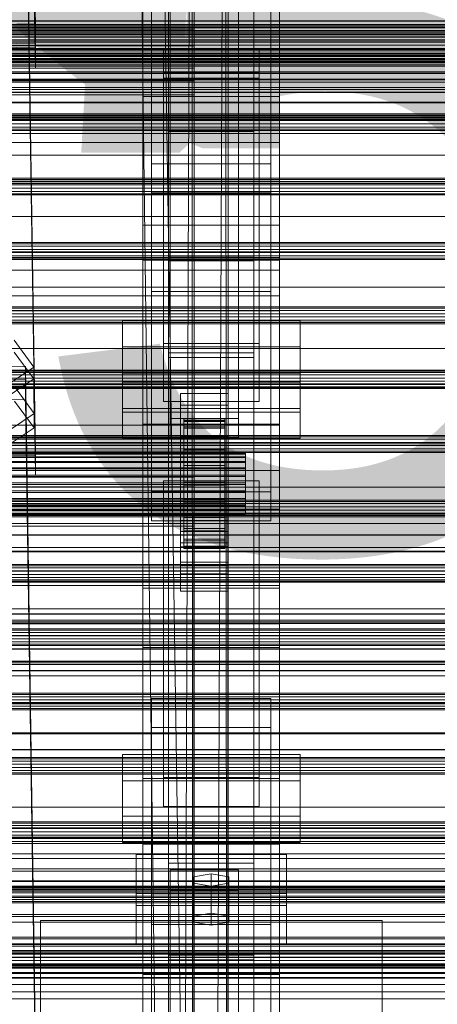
# Model space of a CAD drawing. Header units: millimetres. Extents: x -2233 to 65662, y -50530 to 6847.
# Tile 263 of 656: x 374 to 496, y -33734 to -33446. Entities that reach past the tile are written whole.
import ezdxf

# ---------------------------------------------------------------- set-up
doc = ezdxf.new("R2010")
doc.units = ezdxf.units.MM
for name, color, linetype, lineweight in [('COTAS_O', 1, 'Continuous', 0), ('COTAS_P', 1, 'Continuous', 0), ('frontal_C01', 7, 'Continuous', 0), ('frontal_C02', 7, 'Continuous', 0), ('frontal_C03', 7, 'Continuous', 0), ('frontal_mezcladora', 7, 'Continuous', 0), ('frontal_secador', 7, 'Continuous', 0), ('frontal_tolva', 7, 'Continuous', 0)]:
    doc.layers.add(name, color=color, linetype=linetype, lineweight=lineweight)
doc.dimstyles.new('R19_100', dxfattribs={"dimtxt": 250, "dimasz": 150, "dimexe": 150, "dimexo": 80, "dimgap": 100, "dimtad": 1, "dimtih": 1, "dimtoh": 1, "dimdsep": 46, "dimcen": 0.09, "dimadec": 0, "dimazin": 0, "dimtfac": 1, "dimtdec": 4, "dimtofl": 0, "dimtmove": 0, "dimatfit": 3, "dimfxl": 1, "dimtolj": 1, "dimtzin": 0, "dimarcsym": 0})

# ---------------------------------------------------------------- blocks, each defined once
blk = doc.blocks.new('DIM_R32_39')
at = {"layer": 'COTAS_O'}
for p, q in [((-1725, -33700), (-1575, -33655)), ((1725, -33700), (1575, -33655)), ((-1725, -34400), (-1725, -33700)), ((-1725, -33700), (1725, -33700)), ((-1725, -33700), (-1575, -33745)), ((1725, -33700), (1575, -33745)), ((1725, -34400), (1725, -33700))]:
    blk.add_line(p, q, dxfattribs=at)
blk.add_text('3450 O', height=250, dxfattribs=at).set_placement((0, -33600))
blk = doc.blocks.new('DIM_R32_40')
at = {"layer": 'COTAS_P'}
for p, q in [((-150, -32200), (550, -32200)), ((550, -32200), (505, -32350)), ((550, -34800), (550, -32200)), ((550, -32200), (595, -32350)), ((550, -34800), (505, -34650)), ((550, -34800), (595, -34650)), ((-150, -34800), (550, -34800))]:
    blk.add_line(p, q, dxfattribs=at)
blk.add_text('2600 P', height=250, rotation=90, dxfattribs=at).set_placement((450, -33500))

msp = doc.modelspace()

# ---------------------------------------------------------------- linework, layer by layer
at = {"layer": 'frontal_C01'}
for p, q in [((412.5, -33487.752), (412.5, -33209.543)), ((447.5, -33209.543), (447.5, -33487.752)), ((412.5, -33496.219), (412.5, -33218.011)), ((447.5, -33496.219), (447.5, -33218.011)), ((375.644, -33252.419), (378.512, -33446.795)), ((378.512, -33452.44), (375.644, -33258.065)), ((410, -33629.261), (410, -33290.556)), ((450, -33290.556), (450, -33629.261)), ((417.5, -33296.047), (417.5, -33478.29)), ((417.5, -33913.664), (417.5, -33296.75)), ((442.5, -33478.29), (442.5, -33296.047)), ((442.5, -33296.75), (442.5, -33913.664)), ((412.5, -33583.718), (412.5, -33305.509)), ((447.5, -33305.509), (447.5, -33583.718)), ((412.5, -33592.186), (412.5, -33313.977)), ((447.5, -33592.186), (447.5, -33313.977)), ((410, -33468.002), (410, -33316.996)), ((450, -33316.996), (450, -33468.002)), ((417.5, -33939.649), (417.5, -33322.736)), ((417.5, -33323.439), (417.5, -33505.682)), ((442.5, -33939.649), (442.5, -33322.736)), ((442.5, -33323.439), (442.5, -33505.682)), ((410, -33667.635), (410, -33328.93)), ((450, -33667.635), (450, -33328.93)), ((410, -33515.969), (410, -33364.963)), ((450, -33515.969), (450, -33364.963)), ((375.644, -33378.697), (378.512, -33573.072)), ((378.512, -33578.718), (375.644, -33384.342)), ((418, -33562.219), (418, -33423.882)), ((438, -33423.882), (438, -33562.219)), ((418, -33429.527), (418, -33567.864)), ((438, -33567.864), (438, -33429.527)), ((425, -33441.677), (425, -33456.015)), ((425, -33441.677), (425, -33453.189)), ((378.512, -33446.795), (360.514, -33447.039)), ((378.512, -33452.44), (378.512, -33446.795)), ((425, -33453.189), (-425, -33453.189)), ((360.514, -33452.685), (378.512, -33452.44)), ((425, -33467.528), (425, -33453.189)), ((425, -33456.015), (-425, -33456.015)), ((416, -33462.673), (416, -33454.206)), ((416, -33454.206), (444, -33454.206)), ((416, -33540.296), (416, -33454.206)), ((425, -33467.528), (425, -33456.015)), ((444, -33454.206), (444, -33462.673)), ((444, -33454.206), (444, -33540.296)), ((444, -33462.673), (416, -33462.673)), ((416, -33462.673), (416, -33548.763)), ((444, -33548.763), (444, -33462.673)), ((-425, -33467.528), (425, -33467.528)), ((450, -33468.002), (410, -33468.002)), ((410, -33468.002), (410, -33515.969)), ((410, -33563.968), (410, -33468.002)), ((450, -33515.969), (450, -33468.002)), ((450, -33468.002), (450, -33563.968)), ((442.5, -33478.29), (417.5, -33478.29)), ((417.5, -33478.29), (417.5, -33505.682)), ((442.5, -33505.682), (442.5, -33478.29)), ((-450, -33481.544), (450, -33481.544)), ((450, -33481.544), (450, -33492.834)), ((450, -33481.544), (450, -33515.121)), ((447.5, -33487.752), (412.5, -33487.752)), ((412.5, -33487.752), (412.5, -33496.219)), ((447.5, -33496.219), (447.5, -33487.752)), ((450, -33492.834), (-450, -33492.834)), ((450, -33526.411), (450, -33492.834)), ((412.5, -33496.219), (447.5, -33496.219)), ((417.5, -33505.682), (442.5, -33505.682)), ((450, -33515.121), (-450, -33515.121)), ((410, -33515.969), (450, -33515.969)), ((410, -33611.935), (410, -33515.969)), ((450, -33526.411), (450, -33515.121)), ((450, -33611.935), (450, -33515.969)), ((-450, -33526.411), (450, -33526.411)), ((404, -33551.643), (404, -33533.579)), ((404, -33533.579), (456, -33533.579)), ((404, -33541.253), (404, -33533.579)), ((456, -33533.579), (456, -33551.643)), ((456, -33533.579), (456, -33541.253)), ((372.35, -33539.384), (378.086, -33547.241)), ((444, -33540.296), (416, -33540.296)), ((416, -33540.296), (416, -33548.763)), ((444, -33548.763), (444, -33540.296)), ((456, -33541.253), (404, -33541.253)), ((404, -33541.253), (404, -33559.318)), ((456, -33559.318), (456, -33541.253)), ((357.646, -33547.312), (375.644, -33547.067)), ((378.086, -33547.241), (366.618, -33554.948)), ((375.644, -33547.067), (375.644, -33552.713)), ((375.644, -33547.067), (378.512, -33741.443)), ((378.143, -33560.789), (378.086, -33547.241)), ((416, -33548.763), (444, -33548.763)), ((456, -33551.643), (404, -33551.643)), ((404, -33551.643), (404, -33559.318)), ((456, -33559.318), (456, -33551.643)), ((375.644, -33552.713), (357.646, -33552.957)), ((378.143, -33560.789), (372.408, -33552.932)), ((378.512, -33747.088), (375.644, -33552.713)), ((421, -33558.381), (421, -33554.994)), ((421, -33554.994), (435, -33554.994)), ((421, -33595.287), (421, -33554.994)), ((435, -33554.994), (435, -33558.381)), ((435, -33554.994), (435, -33595.287)), ((404, -33559.318), (456, -33559.318)), ((435, -33558.381), (421, -33558.381)), ((421, -33558.381), (421, -33598.674)), ((435, -33598.674), (435, -33558.381)), ((366.675, -33568.496), (378.143, -33560.789)), ((438, -33562.219), (418, -33562.219)), ((418, -33562.219), (418, -33567.864)), ((422, -33572.353), (422, -33562.356)), ((422, -33562.356), (422, -33562.883)), ((422, -33562.356), (434, -33562.356)), ((422, -33563.123), (422, -33562.356)), ((422, -33572.603), (422, -33562.883)), ((422, -33562.883), (422, -33564.669)), ((422, -33562.883), (434, -33562.883)), ((422, -33572.716), (422, -33563.123)), ((422, -33563.123), (434, -33563.123)), ((422, -33565.132), (422, -33563.123)), ((434, -33562.883), (434, -33562.356)), ((434, -33562.356), (434, -33572.353)), ((434, -33562.356), (434, -33563.123)), ((434, -33564.669), (434, -33562.883)), ((434, -33562.883), (434, -33572.603)), ((434, -33563.123), (434, -33572.716)), ((434, -33563.123), (434, -33565.132)), ((438, -33567.864), (438, -33562.219)), ((450, -33563.968), (410, -33563.968)), ((410, -33563.968), (410, -33611.935)), ((410, -33902.673), (410, -33563.968)), ((421, -33567.413), (421, -33564.026)), ((421, -33564.026), (435, -33564.026)), ((421, -33604.319), (421, -33564.026)), ((422, -33573.449), (422, -33564.669)), ((422, -33564.669), (422, -33567.592)), ((422, -33564.669), (434, -33564.669)), ((422, -33573.668), (422, -33565.132)), ((422, -33565.132), (434, -33565.132)), ((422, -33568.246), (422, -33565.132)), ((434, -33567.592), (434, -33564.669)), ((434, -33564.669), (434, -33573.449)), ((434, -33565.132), (434, -33573.668)), ((434, -33565.132), (434, -33568.246)), ((435, -33564.026), (435, -33567.413)), ((435, -33564.026), (435, -33604.319)), ((450, -33611.935), (450, -33563.968)), ((450, -33563.968), (450, -33902.673)), ((-425, -33567.955), (425, -33567.955)), ((418, -33567.864), (438, -33567.864)), ((435, -33567.413), (421, -33567.413)), ((421, -33567.413), (421, -33607.706)), ((422, -33574.833), (422, -33567.592)), ((422, -33567.592), (422, -33571.452)), ((422, -33567.592), (434, -33567.592)), ((422, -33575.143), (422, -33568.246)), ((422, -33568.246), (434, -33568.246)), ((422, -33572.253), (422, -33568.246)), ((425, -33567.955), (425, -33582.293)), ((425, -33567.955), (425, -33579.467)), ((434, -33571.452), (434, -33567.592)), ((434, -33567.592), (434, -33574.833)), ((434, -33568.246), (434, -33575.143)), ((434, -33568.246), (434, -33572.253)), ((435, -33607.706), (435, -33567.413)), ((422, -33576.662), (422, -33571.452)), ((422, -33571.452), (422, -33575.987)), ((422, -33571.452), (434, -33571.452)), ((434, -33575.987), (434, -33571.452)), ((434, -33571.452), (434, -33576.662)), ((-440, -33572.353), (440, -33572.353)), ((-440, -33572.603), (440, -33572.603)), ((-440, -33572.716), (440, -33572.716)), ((-440, -33573.449), (440, -33573.449)), ((-440, -33573.668), (440, -33573.668)), ((-440, -33574.833), (440, -33574.833)), ((378.512, -33573.072), (360.514, -33573.317)), ((378.512, -33578.718), (378.512, -33573.072)), ((422, -33577.041), (422, -33572.253)), ((422, -33572.253), (434, -33572.253)), ((422, -33576.881), (422, -33572.253)), ((422, -33572.603), (422, -33572.353)), ((434, -33572.353), (422, -33572.353)), ((422, -33572.353), (422, -33572.716)), ((422, -33573.449), (422, -33572.603)), ((434, -33572.603), (422, -33572.603)), ((434, -33572.716), (422, -33572.716)), ((422, -33572.716), (422, -33573.668)), ((422, -33574.833), (422, -33573.449)), ((434, -33573.449), (422, -33573.449)), ((434, -33573.668), (422, -33573.668)), ((422, -33573.668), (422, -33575.143)), ((422, -33576.662), (422, -33574.833)), ((434, -33574.833), (422, -33574.833)), ((434, -33572.253), (434, -33577.041)), ((434, -33572.253), (434, -33576.881)), ((434, -33572.353), (434, -33572.603)), ((434, -33572.716), (434, -33572.353)), ((434, -33572.603), (434, -33573.449)), ((434, -33573.668), (434, -33572.716)), ((434, -33573.449), (434, -33574.833)), ((434, -33575.143), (434, -33573.668)), ((434, -33574.833), (434, -33576.662)), ((440, -33572.603), (440, -33572.353)), ((440, -33572.353), (440, -33572.716)), ((440, -33573.449), (440, -33572.603)), ((440, -33572.716), (440, -33573.668)), ((440, -33574.833), (440, -33573.449)), ((440, -33573.668), (440, -33575.143)), ((440, -33576.662), (440, -33574.833)), ((-450, -33577.51), (450, -33577.51)), ((-440, -33575.143), (440, -33575.143)), ((-440, -33576.662), (440, -33576.662)), ((-440, -33577.041), (440, -33577.041)), ((434, -33575.143), (422, -33575.143)), ((422, -33575.143), (422, -33577.041)), ((422, -33575.987), (422, -33578.81)), ((434, -33575.987), (422, -33575.987)), ((422, -33575.987), (422, -33580.887)), ((422, -33578.81), (422, -33576.662)), ((434, -33576.662), (422, -33576.662)), ((422, -33579.233), (422, -33576.881)), ((422, -33576.881), (434, -33576.881)), ((422, -33581.812), (422, -33576.881)), ((434, -33577.041), (422, -33577.041)), ((422, -33577.041), (422, -33579.233)), ((434, -33577.041), (434, -33575.143)), ((434, -33578.81), (434, -33575.987)), ((434, -33580.887), (434, -33575.987)), ((434, -33576.662), (434, -33578.81)), ((434, -33576.881), (434, -33579.233)), ((434, -33576.881), (434, -33581.812)), ((434, -33579.233), (434, -33577.041)), ((440, -33575.143), (440, -33577.041)), ((440, -33578.81), (440, -33576.662)), ((440, -33577.041), (440, -33579.233)), ((450, -33577.51), (450, -33588.8)), ((450, -33577.51), (450, -33611.087)), ((440, -33578.81), (-440, -33578.81)), ((-440, -33579.233), (440, -33579.233)), ((425, -33579.467), (-425, -33579.467)), ((360.514, -33578.962), (378.512, -33578.718)), ((416, -33588.951), (416, -33580.483)), ((416, -33580.483), (444, -33580.483)), ((416, -33667.31), (416, -33580.483)), ((422, -33578.81), (434, -33578.81)), ((422, -33581.131), (422, -33578.81)), ((434, -33579.233), (422, -33579.233)), ((422, -33579.233), (422, -33581.569)), ((425, -33593.805), (425, -33579.467)), ((434, -33578.81), (434, -33581.131)), ((434, -33581.569), (434, -33579.233)), ((440, -33581.131), (440, -33578.81)), ((440, -33579.233), (440, -33581.569)), ((444, -33580.483), (444, -33588.951)), ((444, -33580.483), (444, -33667.31)), ((-440, -33581.131), (440, -33581.131)), ((-440, -33581.569), (440, -33581.569)), ((-440, -33583.467), (440, -33583.467)), ((425, -33582.293), (-425, -33582.293)), ((422, -33581.131), (422, -33580.887)), ((422, -33580.887), (422, -33585.819)), ((422, -33580.887), (434, -33580.887)), ((422, -33583.467), (422, -33581.131)), ((434, -33581.131), (422, -33581.131)), ((422, -33581.569), (422, -33581.812)), ((434, -33581.569), (422, -33581.569)), ((422, -33581.569), (422, -33583.89)), ((422, -33581.812), (434, -33581.812)), ((422, -33586.713), (422, -33581.812)), ((422, -33585.659), (422, -33583.467)), ((422, -33583.467), (422, -33585.819)), ((434, -33583.467), (422, -33583.467)), ((425, -33593.805), (425, -33582.293)), ((434, -33585.819), (434, -33580.887)), ((434, -33580.887), (434, -33581.131)), ((434, -33581.131), (434, -33583.467)), ((434, -33581.812), (434, -33581.569)), ((434, -33583.89), (434, -33581.569)), ((434, -33581.812), (434, -33586.713)), ((434, -33585.819), (434, -33583.467)), ((434, -33583.467), (434, -33585.659)), ((440, -33583.467), (440, -33581.131)), ((440, -33581.569), (440, -33583.89)), ((440, -33585.659), (440, -33583.467)), ((-440, -33583.89), (440, -33583.89)), ((-440, -33585.659), (440, -33585.659)), ((-440, -33586.038), (440, -33586.038)), ((447.5, -33583.718), (412.5, -33583.718)), ((412.5, -33583.718), (412.5, -33592.186)), ((422, -33583.89), (422, -33586.713)), ((434, -33583.89), (422, -33583.89)), ((422, -33583.89), (422, -33586.038)), ((422, -33587.557), (422, -33585.659)), ((422, -33585.659), (422, -33590.447)), ((434, -33585.659), (422, -33585.659)), ((422, -33585.819), (422, -33590.447)), ((422, -33585.819), (434, -33585.819)), ((422, -33586.038), (422, -33591.248)), ((434, -33586.038), (422, -33586.038)), ((422, -33586.038), (422, -33587.867)), ((434, -33586.713), (434, -33583.89)), ((434, -33586.038), (434, -33583.89)), ((434, -33590.447), (434, -33585.659)), ((434, -33585.659), (434, -33587.557)), ((434, -33590.447), (434, -33585.819)), ((434, -33591.248), (434, -33586.038)), ((434, -33587.867), (434, -33586.038)), ((440, -33583.89), (440, -33586.038)), ((440, -33587.557), (440, -33585.659)), ((440, -33586.038), (440, -33587.867)), ((447.5, -33592.186), (447.5, -33583.718)), ((450, -33588.8), (-450, -33588.8)), ((-440, -33587.557), (440, -33587.557)), ((-440, -33587.867), (440, -33587.867)), ((-440, -33589.032), (440, -33589.032)), ((-440, -33589.251), (440, -33589.251)), ((444, -33588.951), (416, -33588.951)), ((416, -33588.951), (416, -33675.777)), ((422, -33586.713), (434, -33586.713)), ((422, -33591.248), (422, -33586.713)), ((422, -33589.032), (422, -33587.557)), ((422, -33587.557), (422, -33594.454)), ((434, -33587.557), (422, -33587.557)), ((422, -33587.867), (422, -33595.108)), ((434, -33587.867), (422, -33587.867)), ((422, -33587.867), (422, -33589.251)), ((422, -33589.984), (422, -33589.032)), ((422, -33589.032), (422, -33597.568)), ((434, -33589.032), (422, -33589.032)), ((422, -33589.251), (422, -33598.031)), ((434, -33589.251), (422, -33589.251)), ((422, -33589.251), (422, -33590.097)), ((434, -33586.713), (434, -33591.248)), ((434, -33594.454), (434, -33587.557)), ((434, -33587.557), (434, -33589.032)), ((434, -33595.108), (434, -33587.867)), ((434, -33589.251), (434, -33587.867)), ((434, -33597.568), (434, -33589.032)), ((434, -33589.032), (434, -33589.984)), ((434, -33598.031), (434, -33589.251)), ((434, -33590.097), (434, -33589.251)), ((440, -33589.032), (440, -33587.557)), ((440, -33587.867), (440, -33589.251)), ((440, -33589.984), (440, -33589.032)), ((440, -33589.251), (440, -33590.097)), ((444, -33675.777), (444, -33588.951)), ((450, -33622.377), (450, -33588.8)), ((-440, -33589.984), (440, -33589.984)), ((-440, -33590.097), (440, -33590.097)), ((-440, -33590.347), (440, -33590.347)), ((412.5, -33592.186), (447.5, -33592.186)), ((421, -33605.11), (421, -33592.126)), ((421, -33592.126), (435, -33592.126)), ((421, -33599.801), (421, -33592.126)), ((422, -33590.347), (422, -33589.984)), ((422, -33589.984), (422, -33599.577)), ((434, -33589.984), (422, -33589.984)), ((422, -33590.097), (422, -33599.817)), ((434, -33590.097), (422, -33590.097)), ((422, -33590.097), (422, -33590.347)), ((422, -33590.347), (422, -33600.344)), ((434, -33590.347), (422, -33590.347)), ((422, -33590.447), (422, -33594.454)), ((422, -33590.447), (434, -33590.447)), ((422, -33591.248), (434, -33591.248)), ((422, -33595.108), (422, -33591.248)), ((434, -33599.577), (434, -33589.984)), ((434, -33589.984), (434, -33590.347)), ((434, -33599.817), (434, -33590.097)), ((434, -33590.347), (434, -33590.097)), ((434, -33600.344), (434, -33590.347)), ((434, -33594.454), (434, -33590.447)), ((434, -33591.248), (434, -33595.108)), ((435, -33592.126), (435, -33605.11)), ((435, -33592.126), (435, -33599.801)), ((440, -33590.347), (440, -33589.984)), ((440, -33590.097), (440, -33590.347)), ((-425, -33593.805), (425, -33593.805)), ((422, -33594.454), (422, -33597.568)), ((422, -33594.454), (434, -33594.454)), ((422, -33595.108), (434, -33595.108)), ((422, -33598.031), (422, -33595.108)), ((434, -33597.568), (434, -33594.454)), ((434, -33595.108), (434, -33598.031)), ((435, -33595.287), (421, -33595.287)), ((421, -33595.287), (421, -33598.674)), ((422, -33597.568), (422, -33599.577)), ((422, -33597.568), (434, -33597.568)), ((422, -33598.031), (434, -33598.031)), ((422, -33599.817), (422, -33598.031)), ((434, -33599.577), (434, -33597.568)), ((434, -33598.031), (434, -33599.817)), ((435, -33598.674), (435, -33595.287)), ((421, -33598.674), (435, -33598.674)), ((435, -33599.801), (421, -33599.801)), ((421, -33599.801), (421, -33612.785)), ((422, -33599.577), (422, -33600.344)), ((422, -33599.577), (434, -33599.577)), ((422, -33599.817), (434, -33599.817)), ((422, -33600.344), (422, -33599.817)), ((422, -33600.344), (434, -33600.344)), ((434, -33600.344), (434, -33599.577)), ((434, -33599.817), (434, -33600.344)), ((435, -33612.785), (435, -33599.801)), ((435, -33604.319), (421, -33604.319)), ((421, -33604.319), (421, -33607.706)), ((435, -33605.11), (421, -33605.11)), ((421, -33605.11), (421, -33612.785)), ((435, -33607.706), (435, -33604.319)), ((435, -33612.785), (435, -33605.11)), ((421, -33607.706), (435, -33607.706)), ((450, -33611.087), (-450, -33611.087)), ((410, -33611.935), (450, -33611.935)), ((410, -33950.64), (410, -33611.935)), ((450, -33622.377), (450, -33611.087)), ((450, -33950.64), (450, -33611.935)), ((421, -33612.785), (435, -33612.785)), ((-450, -33622.377), (450, -33622.377)), ((450, -33629.261), (410, -33629.261)), ((410, -33629.261), (410, -33667.635)), ((410, -33967.966), (410, -33629.261)), ((450, -33667.635), (450, -33629.261)), ((450, -33629.261), (450, -33967.966)), ((412.5, -33652.682), (412.5, -33644.214)), ((412.5, -33644.214), (447.5, -33644.214)), ((412.5, -33922.423), (412.5, -33644.214)), ((447.5, -33644.214), (447.5, -33652.682)), ((447.5, -33644.214), (447.5, -33922.423)), ((447.5, -33652.682), (412.5, -33652.682)), ((412.5, -33930.89), (412.5, -33652.682)), ((447.5, -33930.89), (447.5, -33652.682)), ((404, -33678.657), (404, -33660.593)), ((404, -33660.593), (456, -33660.593)), ((404, -33668.268), (404, -33660.593)), ((456, -33660.593), (456, -33678.657)), ((456, -33660.593), (456, -33668.268)), ((456, -33668.268), (404, -33668.268)), ((404, -33668.268), (404, -33686.332)), ((410, -33667.635), (450, -33667.635)), ((410, -34006.339), (410, -33667.635)), ((444, -33667.31), (416, -33667.31)), ((416, -33667.31), (416, -33675.777)), ((444, -33675.777), (444, -33667.31)), ((450, -34006.339), (450, -33667.635)), ((456, -33686.332), (456, -33668.268)), ((416, -33675.777), (444, -33675.777)), ((456, -33678.657), (404, -33678.657)), ((404, -33678.657), (404, -33686.332)), ((456, -33686.332), (456, -33678.657)), ((404, -33686.332), (456, -33686.332)), ((380, -33738.588), (380, -33709.167)), ((380, -33709.167), (480, -33709.167)), ((380, -33750.588), (380, -33709.167)), ((480, -33709.167), (480, -33738.588)), ((480, -33709.167), (480, -33750.588))]:
    msp.add_line(p, q, dxfattribs=at)
at = {"layer": 'frontal_C02'}
for p, q in [((417.5, -33516.139), (417.5, -32977.112)), ((442.5, -32977.112), (442.5, -33516.139)), ((417.5, -33543.024), (417.5, -33003.998)), ((442.5, -33543.024), (442.5, -33003.998)), ((410, -33505.718), (410, -33148.056)), ((450, -33148.056), (450, -33505.718)), ((410, -33553.445), (410, -33195.783)), ((450, -33553.445), (450, -33195.783)), ((375.644, -33260.244), (378.512, -33453.649)), ((378.512, -33459.61), (375.644, -33266.205)), ((410, -33686.788), (410, -33329.126)), ((450, -33329.126), (450, -33686.788)), ((412.5, -33525.111), (412.5, -33343.746)), ((447.5, -33343.746), (447.5, -33525.111)), ((412.5, -33534.052), (412.5, -33352.688)), ((447.5, -33534.052), (447.5, -33352.688)), ((410, -33724.97), (410, -33367.308)), ((450, -33724.97), (450, -33367.308)), ((-425, -33448.296), (425, -33448.296)), ((425, -33448.296), (425, -33463.437)), ((425, -33448.296), (425, -33459.75)), ((378.512, -33453.649), (360.514, -33453.892)), ((378.512, -33459.61), (378.512, -33453.649)), ((425, -33459.75), (-425, -33459.75)), ((360.514, -33459.853), (378.512, -33459.61)), ((425, -33474.891), (425, -33459.75)), ((416, -33469.882), (416, -33460.941)), ((416, -33460.941), (444, -33460.941)), ((416, -33548.311), (416, -33460.941)), ((444, -33460.941), (444, -33469.882)), ((444, -33460.941), (444, -33548.311)), ((425, -33463.437), (-425, -33463.437)), ((425, -33474.891), (425, -33463.437)), ((444, -33469.882), (416, -33469.882)), ((416, -33469.882), (416, -33557.252)), ((444, -33557.252), (444, -33469.882)), ((-425, -33474.891), (425, -33474.891)), ((450, -33505.718), (410, -33505.718)), ((410, -33505.718), (410, -33553.445)), ((410, -33863.38), (410, -33505.718)), ((450, -33553.445), (450, -33505.718)), ((450, -33505.718), (450, -33863.38)), ((442.5, -33514.74), (417.5, -33514.74)), ((417.5, -33514.74), (417.5, -33544.423)), ((417.5, -33691.038), (417.5, -33514.74)), ((417.5, -33543.024), (417.5, -33516.139)), ((417.5, -33516.139), (442.5, -33516.139)), ((442.5, -33544.423), (442.5, -33514.74)), ((442.5, -33514.74), (442.5, -33691.038)), ((442.5, -33516.139), (442.5, -33543.024)), ((-450, -33518.848), (450, -33518.848)), ((450, -33518.848), (450, -33530.77)), ((450, -33518.848), (450, -33552.257)), ((447.5, -33525.111), (412.5, -33525.111)), ((412.5, -33525.111), (412.5, -33534.052)), ((447.5, -33534.052), (447.5, -33525.111)), ((450, -33530.77), (-450, -33530.77)), ((450, -33564.179), (450, -33530.77)), ((412.5, -33534.052), (447.5, -33534.052)), ((372.35, -33542.853), (378.086, -33550.67)), ((404, -33560.41), (404, -33541.335)), ((404, -33541.335), (456, -33541.335)), ((404, -33548.971), (404, -33541.335)), ((442.5, -33543.024), (417.5, -33543.024)), ((456, -33541.335), (456, -33560.41)), ((456, -33541.335), (456, -33548.971)), ((417.5, -33544.423), (442.5, -33544.423)), ((417.5, -33720.72), (417.5, -33544.423)), ((442.5, -33720.72), (442.5, -33544.423)), ((456, -33548.971), (404, -33548.971)), ((404, -33548.971), (404, -33568.047)), ((444, -33548.311), (416, -33548.311)), ((416, -33548.311), (416, -33557.252)), ((444, -33557.252), (444, -33548.311)), ((456, -33568.047), (456, -33548.971)), ((357.646, -33550.982), (375.644, -33550.738)), ((378.086, -33550.67), (366.618, -33558.339)), ((375.644, -33550.738), (375.644, -33556.7)), ((375.644, -33550.738), (378.512, -33744.143)), ((378.143, -33564.977), (378.086, -33550.67)), ((450, -33552.257), (-450, -33552.257)), ((410, -33553.445), (450, -33553.445)), ((410, -33911.107), (410, -33553.445)), ((450, -33564.179), (450, -33552.257)), ((450, -33911.107), (450, -33553.445)), ((375.644, -33556.7), (357.646, -33556.943)), ((378.143, -33564.977), (372.408, -33557.159)), ((378.512, -33750.105), (375.644, -33556.7)), ((416, -33557.252), (444, -33557.252)), ((456, -33560.41), (404, -33560.41)), ((404, -33560.41), (404, -33568.047)), ((456, -33568.047), (456, -33560.41)), ((-450, -33564.179), (450, -33564.179)), ((366.675, -33572.646), (378.143, -33564.977)), ((404, -33568.047), (456, -33568.047)), ((450, -33686.788), (410, -33686.788)), ((410, -33686.788), (410, -33724.97)), ((410, -34044.45), (410, -33686.788)), ((450, -33724.97), (450, -33686.788)), ((450, -33686.788), (450, -34044.45)), ((408, -33704.759), (408, -33689.856)), ((408, -33689.856), (452, -33689.856)), ((408, -33701.311), (408, -33689.856)), ((452, -33689.856), (452, -33704.759)), ((452, -33689.856), (452, -33701.311)), ((417.5, -33720.72), (417.5, -33691.038)), ((417.5, -33691.038), (442.5, -33691.038)), ((442.5, -33692.436), (417.5, -33692.436)), ((417.5, -33692.436), (417.5, -33719.322)), ((417.5, -34231.462), (417.5, -33692.436)), ((442.5, -33691.038), (442.5, -33720.72)), ((442.5, -33719.322), (442.5, -33692.436)), ((442.5, -33692.436), (442.5, -34231.462)), ((418, -33700.288), (418, -33694.327)), ((418, -33694.327), (438, -33694.327)), ((418, -33835.166), (418, -33694.327)), ((430, -33695.519), (424.804, -33696.413)), ((435.196, -33696.413), (430, -33695.519)), ((430, -33706.974), (430, -33695.519)), ((438, -33694.327), (438, -33700.288)), ((438, -33694.327), (438, -33835.166)), ((424.804, -33696.413), (424.804, -33698.202)), ((424.804, -33707.868), (424.804, -33696.413)), ((424.804, -33698.202), (430, -33699.096)), ((424.804, -33709.656), (424.804, -33698.202)), ((430, -33699.096), (435.196, -33698.202)), ((435.196, -33698.202), (435.196, -33696.413)), ((435.196, -33707.868), (435.196, -33696.413)), ((435.196, -33709.656), (435.196, -33698.202)), ((452, -33701.311), (408, -33701.311)), ((408, -33701.311), (408, -33716.214)), ((412.5, -33710.35), (412.5, -33701.408)), ((412.5, -33701.408), (447.5, -33701.408)), ((412.5, -33882.773), (412.5, -33701.408)), ((438, -33700.288), (418, -33700.288)), ((418, -33700.288), (418, -33841.127)), ((430, -33699.096), (430, -33710.551)), ((438, -33841.127), (438, -33700.288)), ((447.5, -33701.408), (447.5, -33710.35)), ((447.5, -33701.408), (447.5, -33882.773)), ((452, -33716.214), (452, -33701.311)), ((452, -33704.759), (408, -33704.759)), ((408, -33704.759), (408, -33716.214)), ((424.804, -33707.868), (430, -33706.974)), ((430, -33706.974), (435.196, -33707.868)), ((452, -33716.214), (452, -33704.759)), ((447.5, -33710.35), (412.5, -33710.35)), ((412.5, -33891.714), (412.5, -33710.35)), ((424.804, -33709.656), (424.804, -33707.868)), ((430, -33710.551), (424.804, -33709.656)), ((435.196, -33709.656), (430, -33710.551)), ((435.196, -33707.868), (435.196, -33709.656)), ((447.5, -33891.714), (447.5, -33710.35)), ((408, -33716.214), (452, -33716.214)), ((417.5, -33719.322), (442.5, -33719.322)), ((417.5, -34258.348), (417.5, -33719.322)), ((442.5, -33720.72), (417.5, -33720.72)), ((442.5, -34258.348), (442.5, -33719.322)), ((410, -33724.97), (450, -33724.97)), ((410, -34082.632), (410, -33724.97)), ((450, -34082.632), (450, -33724.97))]:
    msp.add_line(p, q, dxfattribs=at)
at = {"layer": 'frontal_C03'}
for p, q in [((1496, -33447.788), (-1496, -33447.788)), ((1496, -33447.903), (-1496, -33447.903)), ((1250, -33446.998), (-1250, -33446.998)), ((1250, -33447.336), (-1250, -33447.336)), ((1496, -33448.707), (-1496, -33448.707)), ((1496, -33448.821), (-1496, -33448.821)), ((1496, -33450.566), (-1496, -33450.566)), ((1496, -33450.643), (-1496, -33450.643)), ((1250, -33449.235), (-1250, -33449.235)), ((1250, -33449.667), (-1250, -33449.667)), ((1496, -33451.485), (-1496, -33451.485)), ((1496, -33451.561), (-1496, -33451.561)), ((1496, -33452.084), (-1496, -33452.084)), ((1496, -33452.111), (-1496, -33452.111)), ((1496, -33453.003), (-1496, -33453.003)), ((1496, -33453.029), (-1496, -33453.029)), ((1250, -33454.285), (-1250, -33454.285)), ((1250, -33454.671), (-1250, -33454.671)), ((1250, -33455.337), (-1250, -33455.337)), ((1250, -33456.036), (-1250, -33456.036)), ((-1250, -33456.269), (1250, -33456.269)), ((1250, -33456.322), (-1250, -33456.322)), ((1250, -33457.211), (-1250, -33457.211)), ((1250, -33458.143), (-1250, -33458.143)), ((1250, -33458.809), (-1250, -33458.809)), ((1250, -33459.195), (-1250, -33459.195)), ((1250, -33460.803), (-1250, -33460.803)), ((1250, -33461.169), (-1250, -33461.169)), ((1250, -33462.981), (-1250, -33462.981)), ((1250, -33463.172), (-1250, -33463.172)), ((1250, -33466.775), (-1250, -33466.775)), ((1250, -33466.842), (-1250, -33466.842)), ((1250, -33469.693), (-1250, -33469.693)), ((1250, -33469.937), (-1250, -33469.937)), ((1250, -33473.119), (-1250, -33473.119)), ((1250, -33473.505), (-1250, -33473.505)), ((1250, -33474.171), (-1250, -33474.171)), ((1250, -33474.55), (-1250, -33474.55)), ((1250, -33474.636), (-1250, -33474.636)), ((-1250, -33475.103), (1250, -33475.103)), ((1250, -33476.045), (-1250, -33476.045)), ((1250, -33476.977), (-1250, -33476.977)), ((1250, -33477.643), (-1250, -33477.643)), ((1250, -33478.029), (-1250, -33478.029)), ((1250, -33491.952), (-1250, -33491.952)), ((1250, -33492.339), (-1250, -33492.339)), ((1250, -33493.005), (-1250, -33493.005)), ((-1250, -33493.937), (1250, -33493.937)), ((1250, -33494.879), (-1250, -33494.879)), ((1250, -33495.811), (-1250, -33495.811)), ((1250, -33496.477), (-1250, -33496.477)), ((1250, -33496.863), (-1250, -33496.863)), ((1250, -33510.786), (-1250, -33510.786)), ((1250, -33511.173), (-1250, -33511.173)), ((1250, -33511.838), (-1250, -33511.838)), ((-1250, -33512.771), (1250, -33512.771)), ((1250, -33513.712), (-1250, -33513.712)), ((1250, -33514.645), (-1250, -33514.645)), ((1250, -33515.311), (-1250, -33515.311)), ((1250, -33515.697), (-1250, -33515.697)), ((1250, -33529.62), (-1250, -33529.62)), ((1250, -33530.006), (-1250, -33530.006)), ((1250, -33530.672), (-1250, -33530.672)), ((-1250, -33531.605), (1250, -33531.605)), ((1250, -33532.546), (-1250, -33532.546)), ((1250, -33533.479), (-1250, -33533.479)), ((1250, -33534.145), (-1250, -33534.145)), ((1250, -33534.531), (-1250, -33534.531)), ((1250, -33548.454), (-1250, -33548.454)), ((1250, -33548.84), (-1250, -33548.84)), ((1250, -33549.506), (-1250, -33549.506)), ((-1250, -33550.439), (1250, -33550.439)), ((1250, -33551.38), (-1250, -33551.38)), ((1250, -33552.313), (-1250, -33552.313)), ((1250, -33552.978), (-1250, -33552.978)), ((1250, -33553.365), (-1250, -33553.365)), ((1250, -33567.288), (-1250, -33567.288)), ((1250, -33567.674), (-1250, -33567.674)), ((1250, -33568.34), (-1250, -33568.34)), ((-1250, -33569.272), (1250, -33569.272)), ((1250, -33570.214), (-1250, -33570.214)), ((1250, -33571.146), (-1250, -33571.146)), ((1250, -33571.812), (-1250, -33571.812)), ((1250, -33572.199), (-1250, -33572.199)), ((1250, -33586.122), (-1250, -33586.122)), ((1250, -33586.508), (-1250, -33586.508)), ((1250, -33587.174), (-1250, -33587.174)), ((-1250, -33588.106), (1250, -33588.106)), ((1250, -33589.048), (-1250, -33589.048)), ((1250, -33589.98), (-1250, -33589.98)), ((1250, -33590.646), (-1250, -33590.646)), ((1250, -33591.032), (-1250, -33591.032)), ((1250, -33596.353), (-1250, -33596.353)), ((1250, -33596.439), (-1250, -33596.439)), ((1250, -33601.052), (-1250, -33601.052)), ((1250, -33601.296), (-1250, -33601.296)), ((1250, -33604.956), (-1250, -33604.956)), ((1250, -33605.342), (-1250, -33605.342)), ((1250, -33606.008), (-1250, -33606.008)), ((-1250, -33606.94), (1250, -33606.94)), ((1250, -33607.882), (-1250, -33607.882)), ((1250, -33608.814), (-1250, -33608.814)), ((1250, -33609.48), (-1250, -33609.48)), ((1250, -33609.82), (-1250, -33609.82)), ((1250, -33609.866), (-1250, -33609.866)), ((1250, -33610.186), (-1250, -33610.186)), ((1496, -33617.959), (-1496, -33617.959)), ((1496, -33617.986), (-1496, -33617.986)), ((1496, -33619.428), (-1496, -33619.428)), ((1496, -33619.504), (-1496, -33619.504)), ((1496, -33622.168), (-1496, -33622.168)), ((1496, -33622.282), (-1496, -33622.282)), ((1250, -33621.322), (-1250, -33621.322)), ((-1250, -33621.754), (1250, -33621.754)), ((1250, -33623.79), (-1250, -33623.79)), ((1496, -33625.762), (-1496, -33625.762)), ((-1496, -33625.897), (1496, -33625.897)), ((1250, -33624.176), (-1250, -33624.176)), ((1250, -33624.842), (-1250, -33624.842)), ((-1250, -33625.774), (1250, -33625.774)), ((1250, -33626.716), (-1250, -33626.716)), ((1496, -33629.664), (-1496, -33629.664)), ((1250, -33627.648), (-1250, -33627.648)), ((1250, -33628.314), (-1250, -33628.314)), ((1250, -33628.7), (-1250, -33628.7)), ((1496, -33629.799), (-1496, -33629.799)), ((1496, -33633.279), (-1496, -33633.279)), ((1496, -33633.393), (-1496, -33633.393)), ((1250, -33633.807), (-1250, -33633.807)), ((1250, -33634.239), (-1250, -33634.239)), ((1496, -33636.057), (-1496, -33636.057)), ((1496, -33636.133), (-1496, -33636.133)), ((1496, -33637.575), (-1496, -33637.575)), ((1496, -33637.602), (-1496, -33637.602)), ((1250, -33642.624), (-1250, -33642.624)), ((1250, -33643.01), (-1250, -33643.01)), ((1250, -33643.676), (-1250, -33643.676)), ((-1250, -33644.608), (1250, -33644.608)), ((1250, -33645.375), (-1250, -33645.375)), ((1250, -33645.55), (-1250, -33645.55)), ((1250, -33645.741), (-1250, -33645.741)), ((1250, -33646.482), (-1250, -33646.482)), ((1250, -33647.148), (-1250, -33647.148)), ((1250, -33647.534), (-1250, -33647.534)), ((1250, -33654.265), (-1250, -33654.265)), ((1250, -33654.509), (-1250, -33654.509)), ((1250, -33659.122), (-1250, -33659.122)), ((1250, -33659.208), (-1250, -33659.208)), ((1250, -33661.457), (-1250, -33661.457)), ((1250, -33661.844), (-1250, -33661.844)), ((1250, -33662.509), (-1250, -33662.509)), ((-1250, -33663.442), (1250, -33663.442)), ((1250, -33664.384), (-1250, -33664.384)), ((1250, -33665.316), (-1250, -33665.316)), ((1250, -33665.982), (-1250, -33665.982)), ((1250, -33666.368), (-1250, -33666.368)), ((1250, -33680.291), (-1250, -33680.291)), ((1250, -33680.678), (-1250, -33680.678)), ((1250, -33681.343), (-1250, -33681.343)), ((-1250, -33682.276), (1250, -33682.276)), ((1250, -33683.217), (-1250, -33683.217)), ((1250, -33684.15), (-1250, -33684.15)), ((1250, -33684.816), (-1250, -33684.816)), ((1250, -33685.202), (-1250, -33685.202)), ((1250, -33699.125), (-1250, -33699.125)), ((1250, -33699.511), (-1250, -33699.511)), ((1250, -33700.177), (-1250, -33700.177)), ((-1250, -33701.11), (1250, -33701.11)), ((1250, -33702.051), (-1250, -33702.051)), ((1250, -33702.984), (-1250, -33702.984)), ((1250, -33703.65), (-1250, -33703.65)), ((1250, -33704.036), (-1250, -33704.036)), ((1250, -33717.959), (-1250, -33717.959)), ((1250, -33718.345), (-1250, -33718.345)), ((1250, -33719.011), (-1250, -33719.011)), ((-1250, -33719.943), (1250, -33719.943)), ((1250, -33720.885), (-1250, -33720.885)), ((1250, -33721.818), (-1250, -33721.818)), ((1250, -33722.483), (-1250, -33722.483)), ((1250, -33722.87), (-1250, -33722.87))]:
    msp.add_line(p, q, dxfattribs=at)
at = {"layer": 'frontal_mezcladora'}
for p, q in [((-650, -33700), (650, -33700)), ((-650, -33730), (650, -33730)), ((-625, -33730), (625, -33730))]:
    msp.add_line(p, q, dxfattribs=at)
at = {"layer": 'frontal_secador'}
for p, q in [((429.5, -34299.5), (413, -33215)), ((420.5, -34290.5), (407, -33225)), ((429.5, -34299.5), (434.12, -33229.08)), ((434.78, -34287.18), (434.12, -33229.08)), ((420.5, -34290.5), (424.28, -33236.52)), ((424.82, -34280.42), (424.28, -33236.52)), ((434.78, -34287.18), (435, -33237)), ((435, -33237), (435, -34283)), ((424.82, -34280.42), (425, -33243)), ((425, -33243), (425, -34277)), ((1320, -33446), (-1320, -33446)), ((1320, -33447.929), (-1320, -33447.929)), ((1250, -33445.859), (-1250, -33445.859)), ((-1250, -33446), (1250, -33446)), ((-1320, -33450), (1320, -33450)), ((-1250, -33450), (1250, -33450)), ((1320, -33452.071), (-1320, -33452.071)), ((1320, -33454), (-1320, -33454)), ((1320, -33455.657), (-1320, -33455.657)), ((1250, -33454.141), (-1250, -33454.141)), ((1320, -33456.928), (-1320, -33456.928)), ((1320, -33457.727), (-1320, -33457.727)), ((1320, -33458), (-1320, -33458)), ((1250, -33457.285), (-1250, -33457.285)), ((1250, -33458), (-1250, -33458)), ((1250, -33461.314), (-1250, -33461.314)), ((1250, -33463.856), (-1250, -33463.856)), ((1250, -33465.455), (-1250, -33465.455)), ((1250, -33466), (-1250, -33466)), ((1360, -33473.5), (-1360, -33473.5)), ((1250, -33473.75), (-1250, -33473.75)), ((1360, -33474.863), (-1360, -33474.863)), ((1360, -33478.859), (-1360, -33478.859)), ((1360, -33485.216), (-1360, -33485.216)), ((1360, -33493.5), (-1360, -33493.5)), ((1250, -33492.924), (-1250, -33492.924)), ((1360, -33503.147), (-1360, -33503.147)), ((-1360, -33513.5), (1360, -33513.5)), ((-1250, -33513.5), (1250, -33513.5)), ((1360, -33523.853), (-1360, -33523.853)), ((1360, -33533.5), (-1360, -33533.5)), ((1250, -33534.076), (-1250, -33534.076)), ((1360, -33541.784), (-1360, -33541.784)), ((1360, -33548.141), (-1360, -33548.141)), ((1360, -33552.137), (-1360, -33552.137)), ((1360, -33553.5), (-1360, -33553.5)), ((1250, -33553.25), (-1250, -33553.25)), ((1250, -33569.715), (-1250, -33569.715)), ((1250, -33582.349), (-1250, -33582.349)), ((1250, -33590.291), (-1250, -33590.291)), ((1250, -33593), (-1250, -33593)), ((-1250, -33676), (1250, -33676)), ((-1250, -33682), (1250, -33682)), ((-1250, -33685), (1250, -33685)), ((1250, -33686), (-1250, -33686)), ((-1250, -33686.659), (1250, -33686.659)), ((1250, -33689.659), (-1250, -33689.659)), ((-1250, -33691), (1250, -33691)), ((1250, -33694), (-1250, -33694)), ((-1250, -33694.728), (1250, -33694.728)), ((-1250, -33697.588), (1250, -33697.588)), ((1250, -33697.611), (-1250, -33697.611)), ((1250, -33697.728), (-1250, -33697.728)), ((-1250, -33699.387), (1250, -33699.387)), ((1250, -33699.918), (-1250, -33699.918)), ((-1250, -33700), (1250, -33700)), ((1250, -33700.588), (-1250, -33700.588)), ((1250, -33702.387), (-1250, -33702.387)), ((1250, -33703), (-1250, -33703)), ((-1250, -33703.65), (1250, -33703.65)), ((1250, -33704), (-1250, -33704)), ((1250, -33707.382), (-1250, -33707.382)), ((-1250, -33708), (1250, -33708)), ((1250, -33709.689), (-1250, -33709.689)), ((1250, -33714), (-1250, -33714)), ((1250, -33714.545), (-1250, -33714.545)), ((1250, -33716), (-1250, -33716)), ((1250, -33716.144), (-1250, -33716.144)), ((1250, -33716.709), (-1250, -33716.709)), ((1250, -33718.686), (-1250, -33718.686)), ((1250, -33720), (-1250, -33720)), ((1320, -33722), (-1320, -33722)), ((1320, -33722.273), (-1320, -33722.273)), ((1320, -33723.072), (-1320, -33723.072)), ((1320, -33724.343), (-1320, -33724.343)), ((1250, -33722), (-1250, -33722)), ((1250, -33724.651), (-1250, -33724.651)), ((1320, -33726), (-1320, -33726)), ((1250, -33725.859), (-1250, -33725.859)), ((-1250, -33726), (1250, -33726)), ((1320, -33727.929), (-1320, -33727.929)), ((-1320, -33730), (1320, -33730)), ((-1250, -33730), (1250, -33730)), ((1320, -33732.071), (-1320, -33732.071))]:
    msp.add_line(p, q, dxfattribs=at)
at = {"layer": 'frontal_tolva'}
for p, q in [((1725, -33600), (-1725, -33600)), ((1725, -33606.849), (-1725, -33606.849))]:
    msp.add_line(p, q, dxfattribs=at)

# ---------------------------------------------------------------- dimensions: what is measured, and where the dimension line sits
at = {"layer": 'COTAS_O'}
dim = msp.add_aligned_dim(p1=(-1725, -34400), p2=(1725, -34400), distance=700, text='<> O', dimstyle='R19_100', dxfattribs=at)
dim.commit()
dim.dimension.update_dxf_attribs({"geometry": 'DIM_R32_39', "text_midpoint": (0, -33700)})
at = {"layer": 'COTAS_P'}
dim = msp.add_aligned_dim(p1=(-150, -34800), p2=(-150, -32200), distance=-700, text='<> P', dimstyle='R19_100', dxfattribs=at)
dim.commit()
dim.dimension.update_dxf_attribs({"geometry": 'DIM_R32_40', "text_midpoint": (550, -33500)})

doc.saveas('drawing.dxf')
